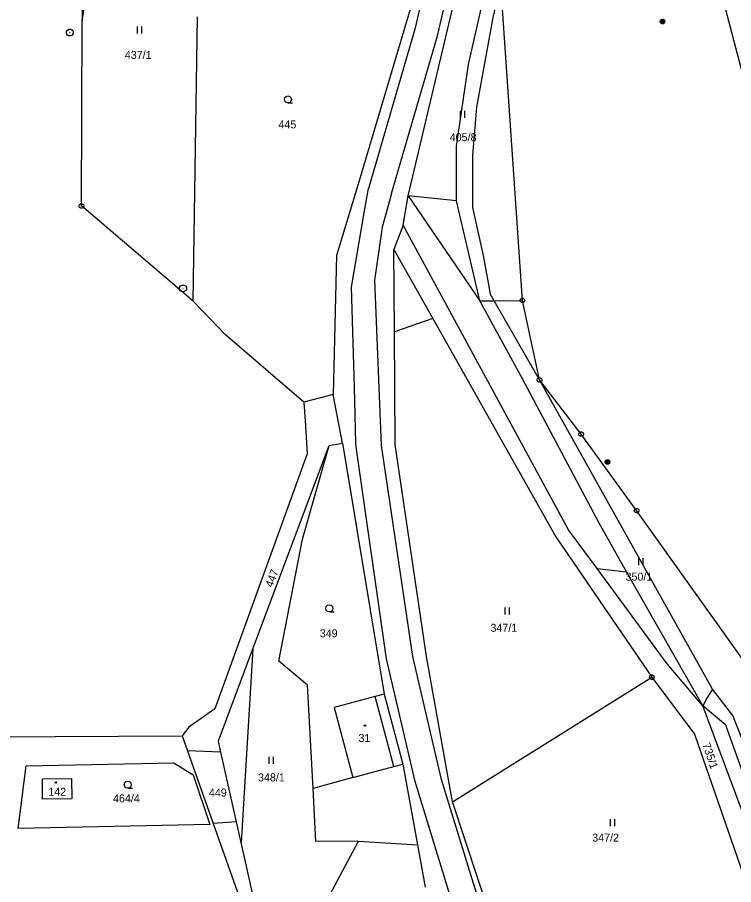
# Model space of a CAD drawing. Extents: x -694465 to -690527, y -983694 to -978978.
# Drawn here: x -693834.3 to -693682.1, y -981321.2 to -981137 of the extents above; entities that cross this region are included whole.
import ezdxf

# ---------------------------------------------------------------- set-up
doc = ezdxf.new("R2010")
doc.units = 0
for name, color, linetype in [('Vrstva 1', 7, 'Continuous'), ('Vrstva 18', 7, 'Continuous'), ('Vrstva 19', 7, 'Continuous'), ('Vrstva 24', 7, 'Continuous'), ('Vrstva 25', 7, 'Continuous'), ('Vrstva 26', 7, 'Continuous')]:
    doc.layers.add(name, color=color, linetype=linetype)

msp = doc.modelspace()

# ---------------------------------------------------------------- linework, layer by layer
at = {"layer": 'Vrstva 1'}
msp.add_line((-693746.044, -981200.974), (-693754.203, -981203.762), dxfattribs=at)
for points in [[(-693821.02, -981093.03), (-693820.54, -981137.69)], [(-693820.54, -981137.69), (-693813.51, -981093.79)], [(-693740.79, -981100.65), (-693749.88, -981139.46)], [(-693745.07, -981140.92), (-693735.67, -981100.83)], [(-693741.01, -981175.956), (-693741.01, -981164.3), (-693738.453, -981146.958), (-693732.296, -981119.75)], [(-693686.94, -981123.64), (-693679.18, -981153.06)], [(-693749.66, -981131.14), (-693761.92, -981172.38)], [(-693751.25, -981174.9), (-693741.01, -981131.44)], [(-693731.6, -981129.933), (-693733.323, -981136.963), (-693736.733, -981156.01), (-693737.585, -981166.244), (-693737.585, -981177.331), (-693735.312, -981187.566), (-693733.862, -981195.729)], [(-693727.01, -981197.1), (-693731.6, -981129.933)], [(-693796.93, -981197.24), (-693795.99, -981136.85)], [(-693820.67, -981177.04), (-693820.54, -981137.69)], [(-693749.88, -981139.46), (-693759.67, -981173.31)], [(-693754.78, -981174.38), (-693745.07, -981140.92)], [(-693761.92, -981172.38), (-693766.48, -981187.54)], [(-693760.65, -981178.52), (-693759.67, -981173.31)], [(-693754.78, -981174.38), (-693755.445, -981176.756)], [(-693752.31, -981181.15), (-693751.25, -981174.9)], [(-693751.25, -981174.9), (-693736.05, -981197.2)], [(-693741.01, -981175.956), (-693751.25, -981174.9)], [(-693796.93, -981197.24), (-693820.67, -981177.04)], [(-693755.445, -981176.756), (-693756.78, -981181.52)], [(-693736.05, -981197.2), (-693741.01, -981175.956)], [(-693763.28, -981194.3), (-693760.65, -981178.52)], [(-693752.31, -981181.15), (-693754.33, -981186.29)], [(-693717.19, -981245.85), (-693752.31, -981181.15)], [(-693756.78, -981181.52), (-693757.502, -981186.489)], [(-693757.502, -981186.489), (-693758.42, -981192.81)], [(-693754.203, -981203.762), (-693754.33, -981186.29)], [(-693754.33, -981186.29), (-693746.044, -981200.974)], [(-693766.48, -981187.54), (-693767.19, -981217.06)], [(-693762.696, -981215.593), (-693763.28, -981194.3)], [(-693758.42, -981192.81), (-693756.99, -981227.9)], [(-693733.038, -981197.167), (-693733.862, -981195.729)], [(-693790.05, -981204.44), (-693796.93, -981197.24)], [(-693736.05, -981197.2), (-693733.038, -981197.167)], [(-693704.867, -981254.755), (-693710.701, -981244.465), (-693726.962, -981213.757), (-693736.05, -981197.2)], [(-693733.038, -981197.167), (-693727.01, -981197.1)], [(-693723.39, -981214.01), (-693733.038, -981197.167)], [(-693723.39, -981214.01), (-693727.01, -981197.1)], [(-693746.044, -981200.974), (-693719.9, -981247.31)], [(-693773.41, -981218.73), (-693790.05, -981204.44)], [(-693754.03, -981227.71), (-693754.203, -981203.762)], [(-693714.54, -981225.5), (-693723.39, -981214.01)], [(-693686.66, -981279.73), (-693723.39, -981214.01)], [(-693762.373, -981227.356), (-693762.696, -981215.593)], [(-693767.19, -981217.06), (-693773.41, -981218.73)], [(-693765.24, -981227.43), (-693767.19, -981217.06)], [(-693773.41, -981218.73), (-693773.099, -981223.732)], [(-693773.099, -981223.732), (-693772.73, -981229.68)], [(-693702.76, -981241.77), (-693714.54, -981225.5)], [(-693768.03, -981227.94), (-693765.24, -981227.43)], [(-693765.24, -981227.43), (-693756.39, -981280.73)], [(-693762.35, -981228.2), (-693762.373, -981227.356)], [(-693784.236, -981271.1), (-693768.03, -981227.94)], [(-693773.73, -981247.84), (-693768.03, -981227.94)], [(-693755.85, -981273.23), (-693762.35, -981228.2)], [(-693756.99, -981227.9), (-693750.34, -981272.77)], [(-693747.38, -981272.73), (-693754.03, -981227.71)], [(-693772.73, -981229.68), (-693792.37, -981283.87)], [(-693677.33, -981277.39), (-693702.76, -981241.77)], [(-693711.142, -981254.069), (-693717.19, -981245.85)], [(-693719.9, -981247.31), (-693699.53, -981277.15)], [(-693778.73, -981273.73), (-693773.73, -981247.84)], [(-693711.142, -981254.069), (-693704.867, -981254.755)], [(-693696.24, -981274.32), (-693711.142, -981254.069)], [(-693688.7, -981283.27), (-693704.867, -981254.755)], [(-693791.58, -981290.66), (-693784.236, -981271.1)], [(-693784.236, -981271.1), (-693786.756, -981312.282)], [(-693749.81, -981299.31), (-693755.85, -981273.23)], [(-693750.34, -981272.77), (-693744.37, -981298.61)], [(-693741.83, -981303.67), (-693747.38, -981272.73)], [(-693772.67, -981278.85), (-693778.73, -981273.73)], [(-693688.7, -981283.27), (-693696.24, -981274.32)], [(-693741.83, -981303.67), (-693699.53, -981277.15)], [(-693699.53, -981277.15), (-693690.48, -981289.29)], [(-693771.48, -981300.77), (-693772.67, -981278.85)], [(-693756.39, -981280.73), (-693758.32, -981281.25)], [(-693756.39, -981280.73), (-693752.39, -981295.64)], [(-693686.66, -981279.73), (-693687.84, -981281.58)], [(-693682.28, -981285.28), (-693686.66, -981279.73)], [(-693758.32, -981281.25), (-693767.02, -981283.59)], [(-693754.32, -981296.16), (-693758.32, -981281.25)], [(-693687.84, -981281.58), (-693688.7, -981283.27)], [(-693792.37, -981283.87), (-693797.85, -981287.77)], [(-693767.02, -981283.59), (-693763.01, -981298.5)], [(-693683.78, -981287.37), (-693688.7, -981283.27)], [(-693679.07, -981308.989), (-693688.7, -981283.27)], [(-693675.04, -981303.75), (-693682.28, -981285.28)], [(-693797.85, -981287.77), (-693799.27, -981289.63)], [(-693677.01, -981306.33), (-693683.78, -981287.37)], [(-693839.83, -981289.84), (-693799.27, -981289.63)], [(-693799.27, -981289.63), (-693798.14, -981292.81)], [(-693690.48, -981289.29), (-693679.57, -981320.71)], [(-693791.04, -981293.09), (-693791.58, -981290.66)], [(-693798.14, -981292.81), (-693792.68, -981308.227)], [(-693791.04, -981293.09), (-693798.14, -981292.81)], [(-693787.741, -981307.868), (-693791.04, -981293.09)], [(-693796.94, -981297.92), (-693793.38, -981308.44), (-693834.09, -981309.29), (-693832.4, -981296), (-693801.05, -981295.33), (-693796.94, -981297.92)], [(-693754.32, -981296.16), (-693752.39, -981295.64)], [(-693752.39, -981295.64), (-693749.28, -981312.744)], [(-693763.01, -981298.5), (-693754.32, -981296.16)], [(-693822.77, -981298.69), (-693822.75, -981303), (-693828.93, -981303.07), (-693828.93, -981298.76), (-693822.77, -981298.69)], [(-693763.01, -981298.5), (-693771.48, -981300.77)], [(-693739.52, -981332.86), (-693749.81, -981299.31)], [(-693744.37, -981298.61), (-693735.16, -981328.49)], [(-693770.86, -981312.1), (-693771.48, -981300.77)], [(-693733.54, -981328.69), (-693741.83, -981303.67)], [(-693787.741, -981307.868), (-693792.68, -981308.227)], [(-693792.68, -981308.227), (-693784.74, -981330.65)], [(-693786.756, -981312.282), (-693787.741, -981307.868)], [(-693782.66, -981330.63), (-693786.756, -981312.282)], [(-693782.52, -981350.77), (-693761.82, -981312)], [(-693761.82, -981312), (-693770.86, -981312.1)], [(-693761.82, -981312), (-693749.28, -981312.744)], [(-693749.28, -981312.744), (-693747.64, -981321.76)]]:
    msp.add_lwpolyline(points, dxfattribs=at)
at = {"layer": 'Vrstva 24'}
for points in [[(-693822.946, -981139.466), (-693822.61, -981139.66), (-693822.416, -981139.996), (-693822.416, -981140.384), (-693822.61, -981140.72), (-693822.946, -981140.914), (-693823.334, -981140.914), (-693823.67, -981140.72), (-693823.864, -981140.384), (-693823.864, -981139.996), (-693823.67, -981139.66), (-693823.334, -981139.466)], [(-693820.516, -981176.564), (-693820.266, -981176.746), (-693820.17, -981177.04), (-693820.266, -981177.334), (-693820.516, -981177.516), (-693820.824, -981177.516), (-693821.074, -981177.334), (-693821.17, -981177.04), (-693821.074, -981176.746), (-693820.824, -981176.564)], [(-693798.916, -981193.836), (-693798.58, -981194.03), (-693798.386, -981194.366), (-693798.386, -981194.754), (-693798.58, -981195.09), (-693798.916, -981195.284), (-693799.304, -981195.284), (-693799.64, -981195.09), (-693799.834, -981194.754), (-693799.834, -981194.366), (-693799.64, -981194.03), (-693799.304, -981193.836)], [(-693726.856, -981196.624), (-693726.606, -981196.806), (-693726.51, -981197.1), (-693726.606, -981197.394), (-693726.856, -981197.576), (-693727.164, -981197.576), (-693727.414, -981197.394), (-693727.51, -981197.1), (-693727.414, -981196.806), (-693727.164, -981196.624)], [(-693723.236, -981213.534), (-693722.986, -981213.716), (-693722.89, -981214.01), (-693722.986, -981214.304), (-693723.236, -981214.486), (-693723.544, -981214.486), (-693723.794, -981214.304), (-693723.89, -981214.01), (-693723.794, -981213.716), (-693723.544, -981213.534)], [(-693714.386, -981225.024), (-693714.136, -981225.206), (-693714.04, -981225.5), (-693714.136, -981225.794), (-693714.386, -981225.976), (-693714.694, -981225.976), (-693714.944, -981225.794), (-693715.04, -981225.5), (-693714.944, -981225.206), (-693714.694, -981225.024)], [(-693702.606, -981241.294), (-693702.356, -981241.476), (-693702.26, -981241.77), (-693702.356, -981242.064), (-693702.606, -981242.246), (-693702.914, -981242.246), (-693703.164, -981242.064), (-693703.26, -981241.77), (-693703.164, -981241.476), (-693702.914, -981241.294)], [(-693699.376, -981276.674), (-693699.126, -981276.856), (-693699.03, -981277.15), (-693699.126, -981277.444), (-693699.376, -981277.626), (-693699.684, -981277.626), (-693699.934, -981277.444), (-693700.03, -981277.15), (-693699.934, -981276.856), (-693699.684, -981276.674)]]:
    msp.add_lwpolyline(points, close=True, dxfattribs=at)
for points in [[(-693823.19, -981140.19), (-693823.09, -981140.19)], [(-693820.789, -981177.04), (-693820.55, -981177.04)], [(-693799.16, -981194.56), (-693799.06, -981194.56)], [(-693727.129, -981197.1), (-693726.89, -981197.1)], [(-693723.509, -981214.01), (-693723.27, -981214.01)], [(-693714.659, -981225.5), (-693714.42, -981225.5)], [(-693702.879, -981241.77), (-693702.64, -981241.77)], [(-693699.649, -981277.15), (-693699.41, -981277.15)]]:
    msp.add_lwpolyline(points, dxfattribs=at)
at = {"layer": 'Vrstva 25'}
for points in [[(-693808.83, -981138.89), (-693808.83, -981140.39)], [(-693807.83, -981140.39), (-693807.83, -981138.89)], [(-693776.82, -981155.15), (-693777.195, -981155.049), (-693777.469, -981154.775), (-693777.57, -981154.4), (-693777.469, -981154.025), (-693777.195, -981153.751), (-693776.82, -981153.65), (-693776.445, -981153.751), (-693776.171, -981154.025), (-693776.07, -981154.4), (-693776.171, -981154.775), (-693776.445, -981155.049), (-693776.82, -981155.15), (-693775.82, -981155.151)], [(-693740.25, -981156.84), (-693740.25, -981158.34)], [(-693739.25, -981158.34), (-693739.25, -981156.84)], [(-693702.36, -981251.85), (-693702.36, -981253.35)], [(-693701.36, -981253.35), (-693701.36, -981251.85)], [(-693768.01, -981263.28), (-693768.385, -981263.179), (-693768.659, -981262.905), (-693768.76, -981262.53), (-693768.659, -981262.155), (-693768.385, -981261.881), (-693768.01, -981261.78), (-693767.635, -981261.881), (-693767.361, -981262.155), (-693767.26, -981262.53), (-693767.361, -981262.905), (-693767.635, -981263.179), (-693768.01, -981263.28), (-693767.01, -981263.281)], [(-693730.77, -981262.34), (-693730.77, -981263.84)], [(-693729.77, -981263.84), (-693729.77, -981262.34)], [(-693780.9, -981294.09), (-693780.9, -981295.59)], [(-693779.9, -981295.59), (-693779.9, -981294.09)], [(-693810.84, -981300.75), (-693811.215, -981300.649), (-693811.489, -981300.375), (-693811.59, -981300), (-693811.489, -981299.625), (-693811.215, -981299.351), (-693810.84, -981299.25), (-693810.465, -981299.351), (-693810.191, -981299.625), (-693810.09, -981300), (-693810.191, -981300.375), (-693810.465, -981300.649), (-693810.84, -981300.75), (-693809.84, -981300.751)], [(-693708.36, -981307.3), (-693708.36, -981308.8)], [(-693707.36, -981308.8), (-693707.36, -981307.3)]]:
    msp.add_lwpolyline(points, dxfattribs=at)
for points in [[(-693760.343, -981287.288), (-693760.255, -981287.44), (-693760.343, -981287.592), (-693760.517, -981287.592), (-693760.605, -981287.44), (-693760.517, -981287.288)], [(-693826.023, -981299.378), (-693825.935, -981299.53), (-693826.023, -981299.682), (-693826.197, -981299.682), (-693826.285, -981299.53), (-693826.197, -981299.378)]]:
    msp.add_lwpolyline(points, close=True, dxfattribs=at)
at = {"layer": 'Vrstva 26'}
for points in [[(-693697.415, -981137.354), (-693697.105, -981137.354), (-693696.855, -981137.536), (-693696.76, -981137.83), (-693696.855, -981138.124), (-693697.105, -981138.306), (-693697.415, -981138.306), (-693697.665, -981138.124), (-693697.76, -981137.83), (-693697.665, -981137.536), (-693697.415, -981137.354), (-693697.38, -981137.39), (-693697.14, -981137.39), (-693696.98, -981137.47), (-693697.54, -981137.47), (-693697.62, -981137.55), (-693696.9, -981137.55), (-693696.9, -981137.63), (-693697.62, -981137.63), (-693697.662, -981137.71), (-693696.86, -981137.711), (-693696.82, -981137.79), (-693697.7, -981137.79), (-693697.7, -981137.87), (-693696.82, -981137.87), (-693696.851, -981137.949), (-693697.665, -981137.949), (-693697.659, -981138.03), (-693696.851, -981138.03), (-693696.9, -981138.11), (-693697.62, -981138.11), (-693697.54, -981138.19), (-693696.98, -981138.19), (-693697.088, -981138.269), (-693697.428, -981138.269)], [(-693709.105, -981230.964), (-693708.795, -981230.964), (-693708.545, -981231.146), (-693708.45, -981231.44), (-693708.545, -981231.734), (-693708.795, -981231.916), (-693709.105, -981231.916), (-693709.355, -981231.734), (-693709.45, -981231.44), (-693709.355, -981231.146), (-693709.105, -981230.964), (-693709.07, -981231), (-693708.83, -981231), (-693708.67, -981231.08), (-693709.23, -981231.08), (-693709.31, -981231.16), (-693708.59, -981231.16), (-693708.59, -981231.24), (-693709.31, -981231.24), (-693709.352, -981231.32), (-693708.55, -981231.321), (-693708.51, -981231.4), (-693709.39, -981231.4), (-693709.39, -981231.48), (-693708.51, -981231.48), (-693708.541, -981231.559), (-693709.355, -981231.559), (-693709.349, -981231.64), (-693708.541, -981231.64), (-693708.59, -981231.72), (-693709.31, -981231.72), (-693709.23, -981231.8), (-693708.67, -981231.8), (-693708.778, -981231.879), (-693709.118, -981231.879)], [(-693709.105, -981230.964), (-693708.795, -981230.964), (-693708.545, -981231.146), (-693708.45, -981231.44), (-693708.545, -981231.734), (-693708.795, -981231.916), (-693709.105, -981231.916), (-693709.355, -981231.734), (-693709.45, -981231.44), (-693709.355, -981231.146), (-693709.105, -981230.964), (-693709.07, -981231), (-693708.83, -981231), (-693708.67, -981231.08), (-693709.23, -981231.08), (-693709.31, -981231.16), (-693708.59, -981231.16), (-693708.59, -981231.24), (-693709.31, -981231.24), (-693709.352, -981231.32), (-693708.55, -981231.321), (-693708.51, -981231.4), (-693709.39, -981231.4), (-693709.39, -981231.48), (-693708.51, -981231.48), (-693708.541, -981231.559), (-693709.355, -981231.559), (-693709.349, -981231.64), (-693708.541, -981231.64), (-693708.59, -981231.72), (-693709.31, -981231.72), (-693709.23, -981231.8), (-693708.67, -981231.8), (-693708.778, -981231.879), (-693709.118, -981231.879)]]:
    msp.add_lwpolyline(points, dxfattribs=at)

# ---------------------------------------------------------------- texts
at = {"layer": 'Vrstva 18'}
for s, p in [('437/1', (-693811.462, -981145.79)), ('445', (-693778.821, -981160.55)), ('405/8', (-693742.453, -981163.28)), ('350/1', (-693705.106, -981256.64)), ('347/1', (-693733.792, -981267.51)), ('349', (-693770.051, -981268.68)), ('348/1', (-693783.169, -981299.3)), ('449', (-693793.603, -981302.52)), ('464/4', (-693813.963, -981303.75)), ('347/2', (-693712.184, -981312.09))]:
    msp.add_text(s, height=1.7, dxfattribs=at).set_placement(p)
for s, rotation, p in [('447', 69.32789, (-693780.116, -981258.208)), ('735/1', 288.88532, (-693688.829, -981291.442))]:
    msp.add_text(s, height=1.7, rotation=rotation, dxfattribs=at).set_placement(p)
at = {"layer": 'Vrstva 19'}
for s, p in [('31', (-693761.824, -981290.92)), ('142', (-693827.71, -981302.36))]:
    msp.add_text(s, height=1.7, dxfattribs=at).set_placement(p)

doc.saveas('drawing.dxf')
